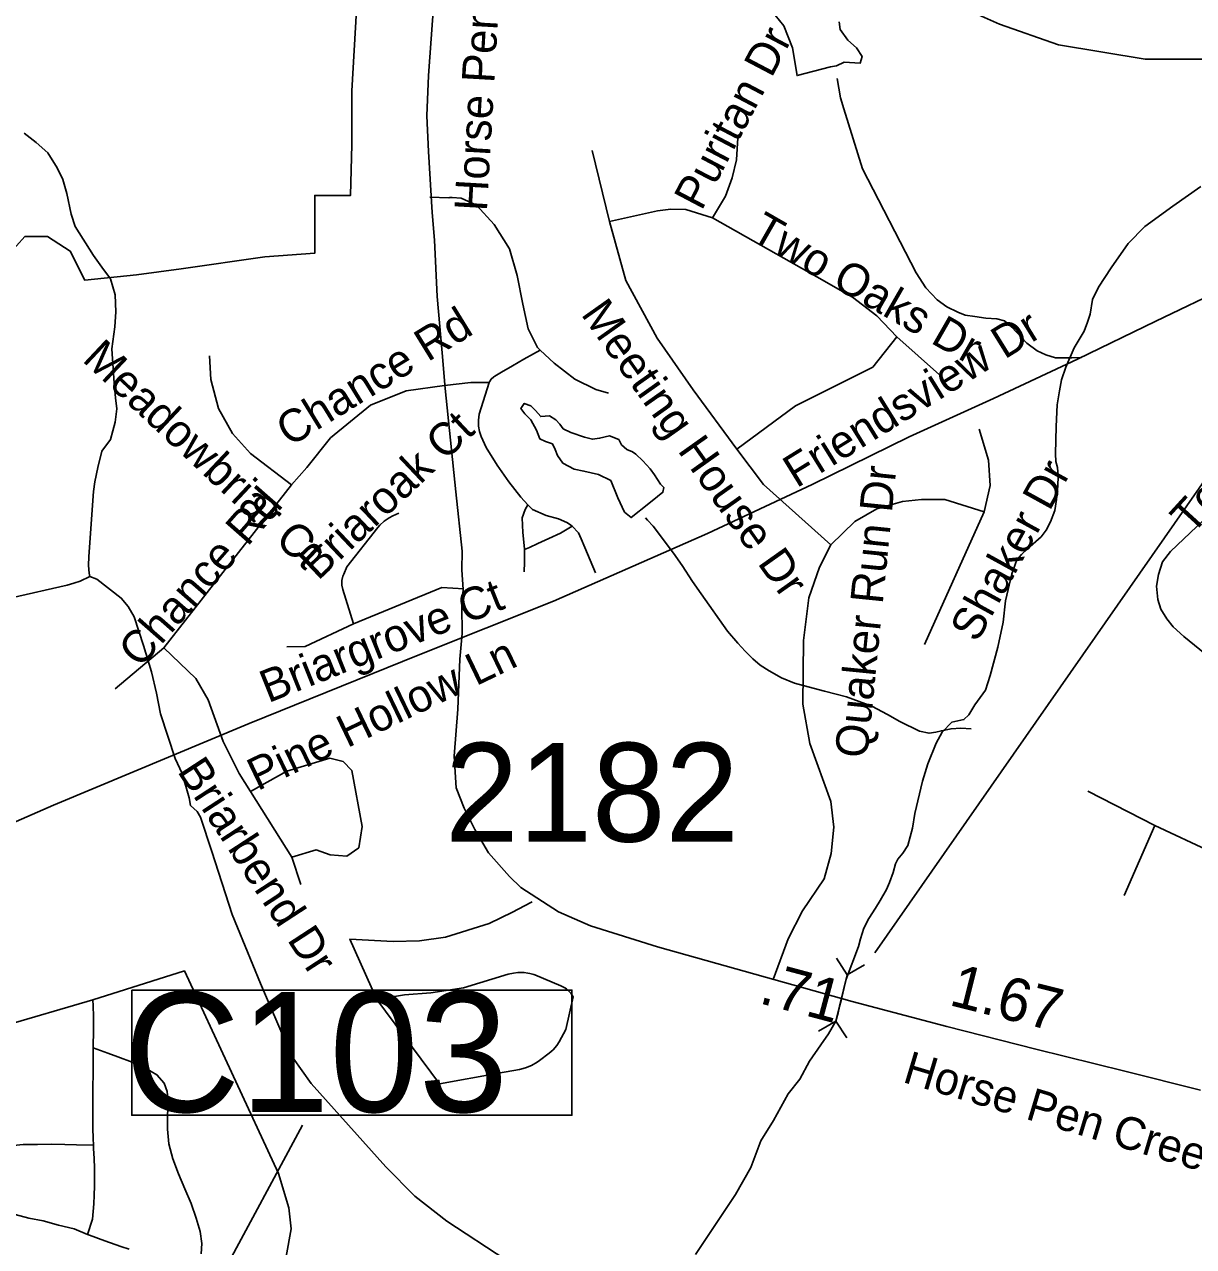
# Model space of a CAD drawing. Extents: x 1662474 to 1856135, y 779280 to 917889.
# Drawn here: x 1736868 to 1740276, y 864344 to 867907 of the extents above; entities that cross this region are included whole.
import ezdxf

# ---------------------------------------------------------------- set-up
doc = ezdxf.new("R2010")
doc.units = 0
for name, color, linetype in [('Cogo Default Point CELL', 7, 'Continuous'), ('Exist Boundary Political City Limit New', 7, 'Continuous'), ('Exist Hydrographic Creek Single Shore', 7, 'Continuous'), ('Exist Hydrographic Misc Water Feature', 7, 'Continuous'), ('Exist Hydrographic Pond Under 1500 Sq Ft', 7, 'Continuous'), ('Exist Road Non-System Type 51', 7, 'Continuous'), ('Exist Road Non-System Type 51 Label', 7, 'Continuous'), ('Exist Road Secondary Structure Culvert CELL', 7, 'Continuous'), ('Exist Road Secondary Type 51 Attributed', 7, 'Continuous'), ('Exist Road Secondary Type 51 Label', 7, 'Continuous'), ('Exist Utilities Electrical Transmission Line', 7, 'Continuous'), ('Exist Vertical Profile Horizontal Axis Label Major', 7, 'Continuous'), ('Map Preparation Boundary City Limit Buffer Line', 7, 'Continuous'), ('Prop DGN Element Guardrail', 7, 'Continuous')]:
    doc.layers.add(name, color=color, linetype=linetype)

msp = doc.modelspace()

# ---------------------------------------------------------------- linework, layer by layer
at = {"layer": 'Exist Boundary Political City Limit New'}
msp.add_lwpolyline([(1736820.6, 867234.5), (1736868.9, 867288.8), (1736935.2, 867288.8), (1737001.5, 867246.6), (1737043.8, 867162.1), (1737195, 867177.4), (1737325.2, 867194.8), (1737568.5, 867229.5), (1737714.4, 867240.1), (1737714.4, 867408.7), (1737818.8, 867408.7), (1737822.9, 867557.2), (1737822.9, 867713.9), (1737836.4, 867949.3)], dxfattribs=at)
at = {"layer": 'Exist Hydrographic Creek Single Shore'}
msp.add_lwpolyline([(1738823.9, 864321.1), (1738864.9, 864382.4), (1738940.8, 864496.1), (1738985.4, 864574.3), (1739015.2, 864652), (1739051.2, 864711.1), (1739094.5, 864789), (1739128.4, 864831.6), (1739156.8, 864884), (1739189.2, 864932.1), (1739211.9, 864964.6), (1739233.8, 865001.1), (1739239.9, 865025.2), (1739244.2, 865043.4), (1739248.8, 865061.6), (1739253.5, 865083), (1739257.7, 865099.7), (1739263.2, 865123.1), (1739299.8, 865218.9), (1739305.2, 865241), (1739315.2, 865272.2), (1739329.4, 865300), (1739348.9, 865330.2), (1739363, 865353.1), (1739380.9, 865384.8), (1739390.2, 865405.8), (1739400.5, 865434.9), (1739406.9, 865459.6), (1739413.9, 865473), (1739428.6, 865490.8), (1739443.6, 865513.7), (1739456.8, 865564.3), (1739463.2, 865606.9), (1739486.1, 865700.6), (1739501.6, 865751.8), (1739525.5, 865811.3), (1739543, 865843.3), (1739571.6, 865872.8), (1739606.6, 865880.6), (1739621.2, 865894), (1739638.6, 865923.9), (1739669.9, 865965.9), (1739683.2, 866008.7), (1739705.5, 866091.9), (1739720.8, 866164.6), (1739728.1, 866227.1), (1739746.5, 866305.5), (1739761.1, 866346.4), (1739774.5, 866361.7), (1739792.4, 866377.9), (1739831.8, 866413.6), (1739846.5, 866432.6), (1739859, 866457.5), (1739872.1, 866489.8), (1739876.6, 866522.1), (1739880.9, 866561.4), (1739881.1, 866591.6), (1739879.2, 866615.8), (1739874.8, 866632.6), (1739873.8, 866655.4), (1739876.1, 866735.4), (1739879, 866798.4), (1739885.6, 866839.1), (1739890.9, 866870.9), (1739903.4, 866908.4), (1739928.1, 866964.8), (1739956.8, 867012.9), (1739966.6, 867039.4), (1739974.5, 867063), (1739981.4, 867105.2), (1739999, 867141.8), (1740036.2, 867198.1), (1740085.2, 867268.5), (1740134.1, 867318.6), (1740216.2, 867377.7), (1740296.9, 867434.6)], dxfattribs=at)
at = {"layer": 'Exist Hydrographic Misc Water Feature'}
for points in [[(1739237.2, 867749.6), (1739246.6, 867693.5), (1739256.3, 867661.4), (1739310.8, 867486.8), (1739467.9, 867183.2), (1739495.6, 867138.9), (1739529.2, 867104.7), (1739557.1, 867084.4), (1739588.9, 867068), (1739610.8, 867059.9), (1739638.7, 867055.6), (1739670.7, 867051.3), (1739702.7, 867048.9), (1739724.6, 867042.7), (1739746.6, 867024.5), (1739774.2, 866994.2), (1739790, 866978), (1739820, 866955.8), (1739845.8, 866943.6), (1739873.7, 866935.3), (1739903.8, 866935), (1739921.7, 866934.8), (1739949.8, 866936.5)], [(1736867, 867589.9), (1736902.7, 867563.6), (1736936.5, 867533.2), (1736964, 867488.9), (1736979.8, 867454.8), (1736991.3, 867414.7), (1737004.8, 867354.5), (1737016.3, 867318.4), (1737069.6, 867233.9), (1737093.4, 867199.6), (1737119, 867165.4), (1737132.6, 867119.2), (1737134.2, 867069.2), (1737131.7, 867025.2), (1737123.1, 866961.2), (1737130.1, 866861.2), (1737133.8, 866819.1), (1737137.5, 866787), (1737133, 866747.2), (1737118.6, 866697.2), (1737094.2, 866663.4), (1737081.9, 866615.6), (1737073.3, 866573.6), (1737069.2, 866545.7), (1737055.5, 866355.7), (1737055, 866329.8), (1737056.9, 866307.7), (1737058.7, 866297.7)], [(1738678.9, 866468.4), (1738684.8, 866462.3), (1738700.6, 866444.2), (1738760.1, 866365.7), (1738785.7, 866329.4), (1738815.2, 866283), (1738840.8, 866246.8), (1738917.9, 866138.1), (1738947.5, 866103.7), (1738969.4, 866079.5), (1738991.1, 866057.4), (1739013.1, 866039.1), (1739038.7, 866022.8), (1739074.6, 866002.5), (1739112.5, 865986.2), (1739152.3, 865975.8), (1739200.3, 865963.3), (1739234.3, 865954.9), (1739264.1, 865946.7), (1739337.9, 865920), (1739383.8, 865895.6), (1739419.5, 865875.3), (1739477.3, 865846.7), (1739505.2, 865840.4), (1739525.3, 865844.2), (1739541.3, 865848), (1739569.4, 865853.7), (1739597.5, 865855.6), (1739627.4, 865853.3)], [(1736342.3, 866256.5), (1736360.1, 866262.3), (1736406.3, 866267.8), (1736472.3, 866273.3), (1736672.4, 866277.3), (1736692.5, 866275.1), (1736710.4, 866269), (1736736.2, 866254.7), (1736768.2, 866232.5), (1736804.1, 866230), (1736830.1, 866235.9), (1736992.5, 866272.4), (1737012.6, 866278.1), (1737030.6, 866283.9), (1737058.7, 866297.7)], [(1737058.7, 866297.7), (1737078.8, 866289.5), (1737150.2, 866234.8), (1737170.1, 866210.5), (1737187.7, 866180.4), (1737214.8, 866096.1), (1737238.2, 866019.9), (1737253.5, 865957.7), (1737265, 865897.6), (1737307.9, 865767.1), (1737327.6, 865722.9), (1737348.7, 865652.7), (1737352.2, 865630.4)], [(1737352.2, 865630.4), (1737371.9, 865612.2), (1737381.7, 865595.6), (1737414.1, 865495.6), (1737473.6, 865312.2), (1737488.9, 865274.2), (1737556.6, 865111), (1737636, 864925.7), (1737651.5, 864893.4), (1737704.4, 864819.3), (1737921.2, 864576.1), (1738006.1, 864490.6), (1738099, 864417.4), (1738271.2, 864304.7)]]:
    msp.add_lwpolyline(points, dxfattribs=at)
at = {"layer": 'Exist Hydrographic Pond Under 1500 Sq Ft'}
for points in [[(1739218.2, 867783.6), (1739120.6, 867758.5), (1739106.6, 867839.4), (1739081.5, 867903.5), (1739056.4, 867934.2)], [(1739243.3, 867914.7), (1739246.1, 867892.4), (1739268.4, 867861.7), (1739293.5, 867839.4), (1739310.3, 867814.3), (1739304.7, 867794.8), (1739257.3, 867797.5), (1739235, 867786.4), (1739218.2, 867783.6)], [(1738688.4, 866510.4), (1738636.3, 866469.3), (1738617.1, 866485.7), (1738597.9, 866526.8), (1738577.4, 866577.5), (1738541.7, 866595.3), (1738499.2, 866604.9), (1738470.4, 866610.4), (1738437.5, 866628.2), (1738422.5, 866650.2), (1738415.6, 866668), (1738407.4, 866684.4), (1738386.8, 866691.3), (1738370.4, 866699.5), (1738360.8, 866724.1), (1738344.3, 866754.3), (1738326.5, 866772.1), (1738315.5, 866787.2), (1738325.1, 866802.3), (1738344.3, 866795.4), (1738358, 866781.7), (1738373.1, 866763.9), (1738399.1, 866766.6), (1738417, 866754.3), (1738429.3, 866742), (1738438.9, 866728.3), (1738460.8, 866717.3), (1738500.6, 866703.6), (1738523.9, 866698.1), (1738544.5, 866700.9), (1738573.3, 866707.7), (1738600.7, 866696.7), (1738608.9, 866681.7), (1738624, 866668), (1738640.4, 866661.1), (1738650, 866654.3), (1738670.6, 866635.1), (1738692.5, 866611.8), (1738704.9, 866594), (1738722.7, 866566.6), (1738732.3, 866557), (1738729.5, 866543.3), (1738713.1, 866530.9), (1738688.4, 866510.4)]]:
    msp.add_lwpolyline(points, dxfattribs=at)
at = {"layer": 'Exist Road Non-System Type 51'}
for p, q in [((1738574, 867332.8), (1738522.9, 867540.1)), ((1739535.4, 866885.9), (1739411.6, 866996.4)), ((1737274.9, 866089.8), (1737646.5, 866564.9)), ((1739492.1, 866098.9), (1739665.4, 866485.9)), ((1737132.4, 865970.4), (1737274.9, 866089.8)), ((1737647.9, 865479.5), (1737527.1, 865670.4)), ((1740163.5, 865571.2), (1739968.2, 865671.9)), ((1740163.5, 865571.2), (1740073.8, 865367.4)), ((1737673.5, 865399.2), (1737647.9, 865479.5)), ((1736802.6, 864985.4), (1737067.4, 865063.2))]:
    msp.add_line(p, q, dxfattribs=at)
for points in [[(1741605.1, 868139.4), (1741527.8, 868140.7), (1741454.6, 868141.9), (1741348, 868134.4), (1741199.6, 868104.7), (1741082.6, 868057.7), (1740970.1, 867996.9), (1740768.5, 867901.5), (1740563.8, 867836.2), (1740366.9, 867806.2), (1740135.4, 867806.5), (1739882.9, 867848), (1739710, 867907.9), (1739080.9, 868188.7), (1738889, 868235.7), (1738075.9, 868262.7)], [(1738874, 867343.2), (1738911.6, 867406.5), (1738931.2, 867460.6), (1738943.9, 867513.1), (1738948, 867576.6)], [(1738371.9, 866957.4), (1738363.4, 866965.6), (1738337, 867019.9), (1738321.4, 867092), (1738304.6, 867175.4), (1738282.6, 867253.2), (1738237.9, 867324), (1738186.1, 867380.1), (1738141.1, 867400.9), (1738114.9, 867403), (1738107.9, 867402.4), (1738105.6, 867402.1), (1738049.6, 867403.4)], [(1738874, 867343.2), (1738795.9, 867368.2), (1738752, 867369), (1738713.6, 867364), (1738574, 867332.8)], [(1739411.6, 866996.4), (1739353.2, 867057.4), (1739282.4, 867112.1), (1739178.2, 867171.4), (1738874, 867343.2)], [(1738944.4, 866669), (1738817.4, 866842), (1738712.4, 866992.4), (1738620.8, 867160.9), (1738574, 867332.8)], [(1738944.4, 866669), (1739115.8, 866795.2), (1739341.1, 866908.4), (1739411.6, 866996.4)], [(1738222.6, 866863.1), (1738223.6, 866865.1), (1738228.6, 866873.1), (1738236, 866880), (1738238.9, 866881.9), (1738258.6, 866893.2), (1738290.8, 866911.8), (1738323.5, 866931), (1738352.4, 866947.4), (1738371.9, 866957.4)], [(1738570.6, 866832.2), (1738534, 866842.8), (1738472.9, 866873.2), (1738412, 866919.8), (1738371.9, 866957.4)], [(1737646.5, 866564.9), (1737526.9, 866656.7), (1737474.6, 866714.7), (1737433.4, 866787.9), (1737411.4, 866872.4), (1737407.4, 866941.2)], [(1737646.5, 866564.9), (1737691.6, 866615.2), (1737760.4, 866701.6), (1737877.1, 866797.4), (1737981.1, 866839.1), (1738092.9, 866854.9)], [(1738092.9, 866854.9), (1738169.4, 866863.8), (1738222.6, 866863.1)], [(1738336, 866506.8), (1738314.8, 866528.9), (1738279.8, 866573.4), (1738245.8, 866622.2), (1738214.1, 866674.1), (1738199.8, 866706.1), (1738194.5, 866720.9), (1738191.9, 866736.5), (1738191.9, 866752.3), (1738192, 866754), (1738193.8, 866770.7), (1738222.6, 866863.1)], [(1740758.5, 865666.7), (1740608.1, 865833.9), (1740388.1, 866008.9), (1740247.8, 866123.1), (1740216.5, 866150.9), (1740198.1, 866174.2), (1740180.6, 866202.1), (1740172.4, 866230.7), (1740168.5, 866269.9), (1740173.8, 866303.2), (1740185.9, 866340.7), (1740208.6, 866370.4), (1740496.4, 866643.6), (1740584.5, 866723.1), (1740620.1, 866749.9), (1740658.8, 866773.8), (1740691.9, 866788.7), (1740723.4, 866801), (1740761.6, 866809.4), (1740796.9, 866814.9), (1740826.5, 866819.2), (1740877.1, 866827), (1740935.6, 866835.9)], [(1739665.4, 866485.9), (1739683.4, 866562.8), (1739678.8, 866636.8), (1739651.1, 866727.5)], [(1739218.9, 866390), (1739022.9, 866566.1), (1738944.4, 866669)], [(1739218.9, 866390), (1739289.2, 866458.5), (1739353, 866495), (1739427.9, 866516.5), (1739482.9, 866522.4), (1739551.4, 866522), (1739665.4, 866485.9)], [(1737827.1, 866159.9), (1737796.4, 866259.6), (1737793.8, 866272.3), (1737793.8, 866285.6), (1737796.5, 866298.7), (1737798.8, 866304.9), (1737807.9, 866326.2), (1737898.1, 866440.2), (1737904.1, 866447.2), (1737917, 866459.1), (1737931.5, 866469), (1737942.2, 866474.5), (1737959.4, 866482.2)], [(1738325.6, 866376), (1738325.6, 866378.2), (1738320.8, 866425.7), (1738319.1, 866468.6), (1738327.4, 866493.2), (1738336, 866506.8)], [(1738464.9, 866444.5), (1738460.1, 866448.4), (1738449.1, 866455.2), (1738425, 866465.9), (1738388.9, 866475.2), (1738349.1, 866493.1), (1738336, 866506.8)], [(1738464.9, 866444.5), (1738431.1, 866424.2), (1738397.1, 866408.7), (1738364.4, 866393.9), (1738340.4, 866382.4), (1738325.6, 866376)], [(1738532.6, 866307.9), (1738501.5, 866382.2), (1738491.2, 866407.7), (1738482.8, 866425.4), (1738464.9, 866444.5)], [(1738324.4, 866310.9), (1738325.6, 866339.7), (1738325.6, 866376)], [(1739051.1, 865122.4), (1739094.2, 865240.9), (1739136, 865322.4), (1739199.5, 865416.5), (1739220.2, 865490), (1739227.6, 865566.7), (1739219.1, 865641.8), (1739157.8, 865810.5), (1739137, 865925.2), (1739139.6, 866111), (1739155.1, 866235.9), (1739185.6, 866324.4), (1739218.9, 866390)], [(1738148.9, 866261.9), (1738084.9, 866265.9), (1737827.1, 866159.9)], [(1737827.1, 866159.9), (1737686.4, 866093.2), (1737633.1, 866092.1)], [(1737527.1, 865670.4), (1737493.8, 865723.6), (1737447.2, 865816.9), (1737404.2, 865938.1), (1737368.2, 866000.2), (1737274.9, 866089.8)], [(1737647.9, 865479.5), (1737718.4, 865500.8), (1737758.9, 865486.4), (1737807.9, 865482.2), (1737843.1, 865506.6), (1737852.5, 865568.8), (1737822.9, 865731.5), (1737797.1, 865758.5), (1737758, 865768), (1737633.4, 865729.9), (1737527.1, 865670.4)], [(1740857.8, 865402.4), (1740746.6, 865394.2), (1740702.6, 865391.1), (1740665.9, 865389), (1740626.2, 865390.9), (1740561.9, 865397.7), (1740495.8, 865415.8), (1740163.5, 865571.2)], [(1737895.6, 865063.8), (1737817.1, 865240.4), (1737942.9, 865233.4), (1738019.4, 865235.4), (1738095.6, 865245.9), (1738223.1, 865285.9), (1738291.2, 865318.9), (1738344.4, 865347.5), (1738348.4, 865349.4)], [(1737512.5, 863943), (1737630.8, 864314.7), (1737646, 864395.5), (1737638.8, 864456.7), (1737608.9, 864557.2), (1737334.6, 865147.8), (1737067.4, 865063.2)], [(1737895.6, 865063.8), (1737975.6, 865077.4), (1738052.8, 865083.5), (1738147.8, 865097.8), (1738277.9, 865138.1), (1738294.2, 865141), (1738306.6, 865142.6), (1738324.9, 865142.6), (1738335.8, 865141.2), (1738341.2, 865140.4), (1738353.2, 865137.2), (1738355.9, 865136.1), (1738431.5, 865104.2), (1738443, 865098.4), (1738448, 865095.4), (1738456.5, 865087.9), (1738460.6, 865082.4), (1738467.5, 865071.9), (1738446.8, 864976.7), (1738426.6, 864941), (1738420, 864930.5), (1738409, 864917.6), (1738397.9, 864908), (1738369.1, 864886), (1738362.8, 864881.5), (1738346.4, 864872), (1738328.8, 864864.9), (1738311.6, 864860.5), (1738250.4, 864849.1), (1738078, 864818.2), (1737895.6, 865063.8)], [(1737067.4, 865063.2), (1737068.6, 865046), (1737069.6, 865014.5), (1737069.5, 864973.6), (1737068.8, 864925.9), (1737068.4, 864923)], [(1737068.4, 864923), (1737068.6, 864899.6), (1737068.8, 864871.9), (1737068.1, 864843.1), (1737068, 864813.2), (1737067.6, 864782.2), (1737067.2, 864750.9), (1737067.1, 864719.6), (1737067.6, 864689.2), (1737068.4, 864658.9), (1737069.6, 864639.4)], [(1737383.2, 864322.2), (1737385.4, 864352.9), (1737380.2, 864387.9), (1737368.9, 864427.1), (1737353.9, 864469.2), (1737336, 864512.4), (1737317.4, 864556.2), (1737301.2, 864599.9), (1737289.4, 864643.2), (1737285.4, 864686.2), (1737285.5, 864726.2), (1737286.9, 864762.9), (1737284.2, 864795.8), (1737275.2, 864819.8), (1737254.6, 864844.9), (1737221.5, 864863.9), (1737182, 864881.1), (1737140.9, 864897.1), (1737111, 864907.4), (1737068.4, 864923)], [(1736836.6, 864638.5), (1736864.6, 864641.9), (1736906.1, 864641.5), (1736947.1, 864642.4), (1736986.4, 864641.5), (1737020.2, 864640.4), (1737069.6, 864639.4)], [(1737069.6, 864639.4), (1737069.6, 864629.4), (1737071, 864600.7), (1737072, 864572.7), (1737072.8, 864545.7), (1737072.1, 864519.7), (1737071.4, 864493.9), (1737070.9, 864468.2), (1737066.2, 864423.8), (1737051.8, 864379)], [(1737051.8, 864379), (1737013.4, 864395.4), (1736967.6, 864406.7), (1736922.8, 864418.7), (1736880.6, 864426.6), (1736841.2, 864437.7), (1736832.4, 864438.5)], [(1737051.8, 864379), (1737057.5, 864377), (1737102.6, 864360.6), (1737149.4, 864344.1), (1737173.9, 864336.1)]]:
    msp.add_lwpolyline(points, dxfattribs=at)
at = {"layer": 'Exist Road Secondary Structure Culvert CELL'}
for p, q in [((1739235.1, 865185), (1739266.7, 865136)), ((1739317.4, 865164.9), (1739266.7, 865136)), ((1739233.8, 865001.1), (1739266.7, 865136)), ((1739183.1, 864972.2), (1739233.8, 865001.1)), ((1739265.4, 864952.1), (1739233.8, 865001.1))]:
    msp.add_line(p, q, dxfattribs=at)
at = {"layer": 'Exist Road Secondary Type 51 Attributed'}
for points in [[(1738061.8, 867972), (1738046.5, 867759), (1738041, 867641.2), (1738046.5, 867537), (1738057.1, 867359), (1738063.1, 867278.7), (1738070.9, 867114.1), (1738086.1, 866949.9), (1738095, 866846), (1738125.7, 866544.7), (1738143.9, 866371.3), (1738143.1, 866317), (1738147.3, 866259.5), (1738143.6, 866211.5), (1738143.9, 866131), (1738137.1, 866056.7), (1738131.6, 865910.4), (1738120.5, 865773.4), (1738126.3, 865681.2), (1738149.8, 865621.9), (1738181.1, 865560.1), (1738220.6, 865492), (1738281.8, 865423.3), (1738315.2, 865391), (1738424.5, 865320.3), (1738518.2, 865278.9), (1738713.6, 865217.6), (1739281.3, 865058.8)], [(1739281.3, 865058.8), (1739556.9, 864985.2), (1739816.4, 864919.9), (1740075.6, 864855.2), (1740296.6, 864799.4)]]:
    msp.add_lwpolyline(points, dxfattribs=at)
at = {"layer": 'Exist Utilities Electrical Transmission Line'}
msp.add_lwpolyline([(1740377, 867143.4), (1740166.5, 867042.6), (1739937.9, 866931.8), (1739693.4, 866817.1), (1739446.8, 866704.5), (1739164, 866566), (1738859.4, 866423.5), (1738410.5, 866226), (1738015.7, 866068.2), (1737522.8, 865868.7), (1736952.7, 865630.8), (1736725.7, 865532), (1736069.6, 865218.6), (1735859.7, 865050.8), (1735659.8, 864884.8), (1735216.9, 864843.4), (1735028.4, 864823.4), (1734752, 864622.2), (1734009.4, 864081.6), (1733583.4, 863735.9)], dxfattribs=at)
at = {"layer": 'Exist Vertical Profile Horizontal Axis Label Major'}
for p, q in [((1739347.2, 865200.2), (1740670.9, 867098.8)), ((1736706.1, 862887.9), (1737678.3, 864697.4))]:
    msp.add_line(p, q, dxfattribs=at)
msp.add_lwpolyline([(1737181.2, 865091.7), (1738464.1, 865091.7), (1738464.1, 864726.7), (1737181.2, 864726.7)], close=True, dxfattribs=at)
at = {"layer": 'Map Preparation Boundary City Limit Buffer Line'}
msp.add_lwpolyline([(1736820.6, 867234.5), (1736868.9, 867288.8), (1736935.2, 867288.8), (1737001.5, 867246.6), (1737043.8, 867162.1), (1737195, 867177.4), (1737325.2, 867194.8), (1737568.5, 867229.5), (1737714.4, 867240.1), (1737714.4, 867408.7), (1737818.8, 867408.7), (1737822.9, 867557.2), (1737822.9, 867713.9), (1737836.4, 867949.3)], dxfattribs=at)

# ---------------------------------------------------------------- texts
at = {"layer": 'Cogo Default Point CELL'}
msp.add_text('2182', height=288, dxfattribs=at).set_placement((1738094.2, 865524.5))
at = {"layer": 'Exist Road Non-System Type 51 Label'}
for s, rotation, p in [('Puritan Dr', 62.2553, (1738841.8, 867361.5)), ('Two Oaks Dr', 330.2152, (1738979.6, 867282.1)), ('Chance Rd', 31.6297, (1737640.7, 866673.9)), ('Meeting House Dr', 305.3394, (1738488.4, 867062.7)), ('Friendsview Dr', 31.7745, (1739119, 866554.1)), ('Meadowbriar Ct', 316.7974, (1737033.8, 866927.5)), ('Terrault Dr', 47.6134, (1740271.2, 866416.1)), ('Briaroak Ct', 43.3321, (1737723.9, 866283.4)), ('Shaker Dr', 61.2034, (1739645.2, 866101.9)), ('Quaker Run Dr', 84.2566, (1739324.6, 865765.5)), ('Chance Rd', 48.6964, (1737205.9, 866027.4)), ('Briargrove Ct', 21.813, (1737578.8, 865927.8)), ('Pine Hollow Ln', 25.6853, (1737547.9, 865671.3)), ('Briarbend Dr', 303.1037, (1737312, 865730))]:
    msp.add_text(s, height=95, rotation=rotation, dxfattribs=at).set_placement(p)
at = {"layer": 'Exist Road Secondary Type 51 Label'}
for rotation, p in [(86.7022, (1738216.1, 867361.3)), (343.318, (1739424.8, 864824.4))]:
    msp.add_text('Horse Pen Creek Rd', height=95, rotation=rotation, dxfattribs=at).set_placement(p)
at = {"layer": 'Exist Vertical Profile Horizontal Axis Label Major'}
msp.add_text('C103', height=350, dxfattribs=at).set_placement((1737159, 864736.4))
at = {"layer": 'Prop DGN Element Guardrail'}
for s, rotation, p in [('.71', 345.0572, (1739006, 865054.5)), ('1.67', 345.8647, (1739559.9, 865048.9))]:
    msp.add_text(s, height=125, rotation=rotation, dxfattribs=at).set_placement(p)

doc.saveas('drawing.dxf')
